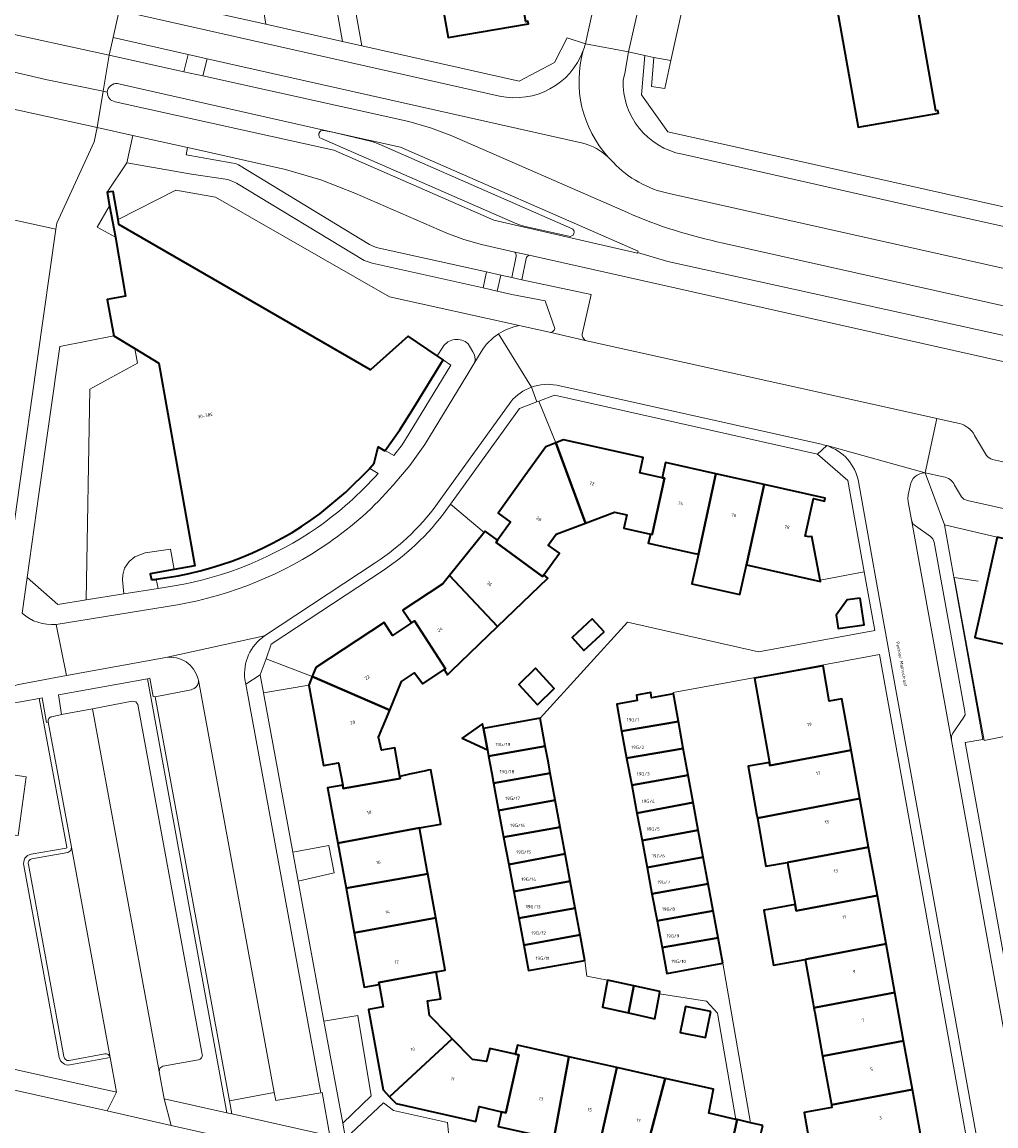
# Model space of a CAD drawing. Header units: metres. Extents: x 197700 to 204338, y 317132 to 325229.
# Tile 860 of 1056: x 203085 to 203192, y 320115 to 320236. Entities that reach past the tile are written whole.
import ezdxf
from ezdxf.enums import TextEntityAlignment as Align

# ---------------------------------------------------------------- set-up
doc = ezdxf.new("R2010")
doc.units = ezdxf.units.M
for name, color, linetype, lineweight in [('B-WE-GR-BEPLANTING_CULTUUR_HEESTERS-GV', 90, 'Continuous', 18), ('B-WE-IE-TERREINAFSCHEIDING_KUNSTMATIG_HEKWERK-G', 20, 'IE-TERREINAFSCHEIDING-KUNSTMATIG', 18), ('B-WE-OG-BEBOUWING-GV', 7, 'Continuous', 35), ('B-WE-OG-BEBOUWING-T18', 10, 'Continuous', 18), ('B-WE-OG-TERREIN_CULTUURSCHEIDING-GV', 7, 'Continuous', 18), ('B-WE-OG-TERREIN_ERF-GV', 7, 'Continuous', 18), ('B-WE-OG-TOPOGRAFIE-T18', 10, 'Continuous', 18), ('B-WE-VH-VERHARDING_ASFALT-GV', 252, 'Continuous', 18), ('B-WE-VH-VERHARDING_BETONSTRAATSTEEN-GV', 252, 'Continuous', 18), ('B-WE-VH-VERHARDING_GESLOTEN-GV', 252, 'Continuous', 18), ('B-WE-VH-VERHARDING_OPEN-GV', 252, 'Continuous', 18), ('B-WE-VH-VERHARDING_TEGEL-GV', 252, 'Continuous', 18)]:
    doc.layers.add(name, color=color, linetype=linetype, lineweight=lineweight)
doc.styles.add('NLCS-ISO-M200-T18', font='NLCS-ISO.ttf', dxfattribs={"height": 0.36})
doc.linetypes.add('IE-TERREINAFSCHEIDING-KUNSTMATIG', pattern='A,4,[82,NLCS.SHX,S=0.75,R=90,X=0,Y=0],4,-2', length=10)

msp = doc.modelspace()

# ---------------------------------------------------------------- linework, layer by layer
at = {"layer": 'B-WE-GR-BEPLANTING_CULTUUR_HEESTERS-GV'}
for points in [[(203100.739, 320272.767), (203096.678, 320246.606), (203095.834, 320241.225), (203097.639, 320238.971), (203111.7, 320235.817), (203110.698, 320242.129), (203110.694, 320242.128), (203106.091, 320269.961), (203105.645, 320272.636)], [(203097.639, 320198.669), (203097.357, 320200.26), (203095.056, 320201.656), (203089.133, 320200.507), (203086.82, 320184.313), (203085.538, 320175.187), (203088.901, 320172.207), (203092.025, 320172.705), (203092.402, 320195.81)], [(203098.73, 320164.075), (203107.433, 320116.497), (203107.989, 320116.373), (203107.723, 320117.817), (203099.575, 320162.109), (203099.353, 320162.122), (203098.995, 320164.123)], [(203118.735, 320113.973), (203117.878, 320118.705), (203117.754, 320118.697), (203112.793, 320117.829), (203112.63, 320118.727), (203107.723, 320117.817), (203107.989, 320116.373)]]:
    msp.add_lwpolyline(points, close=True, dxfattribs=at)
for points in [[(203096.464, 320220.614), (203094.328, 320217.39), (203094.959, 320217.494), (203095.522, 320214.425), (203101.83, 320217.623), (203106.2, 320216.87), (203125.256, 320205.935), (203139.487, 320202.784), (203139.823, 320202.71), (203142.813, 320202.048)], [(203143.391, 320202.447), (203142.332, 320205.48), (203138.687, 320206.196), (203137.057, 320206.56), (203135.516, 320206.905), (203123.373, 320209.619), (203122.492, 320209.932), (203108.506, 320218.398), (203107.831, 320218.695), (203107.559, 320218.795), (203103.555, 320219.394), (203096.464, 320220.614)], [(203099.161, 320174.922), (203099.028, 320175.564), (203101.658, 320176.041), (203101.263, 320178.264), (203098.475, 320177.869), (203097.358, 320177.453), (203096.713, 320176.937), (203096.2, 320176.177), (203096.025, 320175.467), (203095.983, 320174.905), (203096.151, 320173.363), (203099.893, 320173.96)], [(203099.893, 320173.96), (203099.691, 320174.984)], [(203107.433, 320116.497), (203098.73, 320164.075), (203088.979, 320162.297), (203089.311, 320160.149), (203092.699, 320160.771), (203097.059, 320161.627), (203097.443, 320161.546), (203097.68, 320161.233), (203104.735, 320122.905)], [(203085.963, 320144.837), (203089.814, 320145.509), (203089.872, 320145.548), (203089.888, 320145.614), (203086.875, 320161.916), (203083.583, 320161.318)], [(203086.049, 320144.344), (203090.005, 320145.035), (203090.312, 320145.241), (203090.399, 320145.601), (203087.857, 320159.352), (203087.666, 320159.295), (203087.182, 320161.972), (203086.875, 320161.916), (203089.888, 320145.614), (203089.872, 320145.548), (203089.814, 320145.509), (203085.963, 320144.837)], [(203083.583, 320161.318), (203082.73, 320155.408), (203082.49, 320153.757), (203085.448, 320153.336), (203084.545, 320146.875), (203081.559, 320147.203), (203078.566, 320126.138), (203081.733, 320121.788), (203095.334, 320118.753), (203094.643, 320122.548), (203090.219, 320121.74)], [(203089.058, 320122.573), (203085.193, 320143.599)], [(203085.193, 320143.599), (203089.058, 320122.573)], [(203089.551, 320122.658), (203085.68, 320143.718)], [(203094.049, 320122.948), (203090.129, 320122.232)], [(203090.219, 320121.74), (203094.643, 320122.548)], [(203094.643, 320122.548), (203094.638, 320122.575)], [(203104.32, 320122.31), (203100.419, 320121.594), (203100.095, 320121.388), (203100.001, 320121.018), (203100.571, 320118.03), (203107.433, 320116.497)]]:
    msp.add_lwpolyline(points, dxfattribs=at)
for points in [[(203142.813, 320202.048, 0.4150447), (203143.391, 320202.447)], [(203099.691, 320174.984, -0.0032872), (203099.161, 320174.922)], [(203085.193, 320143.599, -0.4456855), (203085.963, 320144.837)], [(203085.963, 320144.837, 0.4456855), (203085.193, 320143.599)], [(203085.68, 320143.718, -0.46002), (203086.049, 320144.344)], [(203094.638, 320122.575, 0.415842), (203094.049, 320122.948)], [(203104.735, 320122.905, -0.4333126), (203104.32, 320122.31)], [(203090.219, 320121.74, -0.4018927), (203089.058, 320122.573)], [(203089.058, 320122.573, 0.4018927), (203090.219, 320121.74)], [(203090.129, 320122.232, -0.4022194), (203089.551, 320122.658)]]:
    msp.add_lwpolyline(points, format="xyb", dxfattribs=at)
at = {"layer": 'B-WE-IE-TERREINAFSCHEIDING_KUNSTMATIG_HEKWERK-G'}
msp.add_lwpolyline([(203192.818, 320157.795), (203190.444, 320157.318), (203187.161, 320175.183), (203189.788, 320174.772)], dxfattribs=at)
at = {"layer": 'B-WE-OG-BEBOUWING-GV'}
for points in [[(203119.604, 320276.261), (203124.14, 320277.083), (203131.679, 320234.349), (203140.489, 320235.855), (203140.436, 320236.136), (203140.21, 320236.094), (203132.752, 320278.47), (203133.037, 320278.52), (203132.183, 320283.335), (203127.663, 320282.545), (203120.118, 320325.291), (203111.312, 320323.716), (203111.36, 320323.412), (203111.597, 320323.449), (203118.595, 320283.643), (203118.895, 320281.938), (203119.032, 320281.16), (203116.431, 320280.703), (203114.484, 320277.924), (203117.352, 320275.939), (203118.262, 320277.146)], [(203163.992, 320271.3), (203161.395, 320270.839), (203159.48, 320268.086), (203162.306, 320266.107), (203163.235, 320267.287), (203164.525, 320266.401), (203169.059, 320267.214), (203176.637, 320224.533), (203185.451, 320226.071), (203185.393, 320226.352), (203185.177, 320226.308), (203177.695, 320268.643), (203178, 320268.697), (203177.146, 320273.51), (203172.603, 320272.688), (203165.016, 320315.419), (203156.484, 320313.892), (203156.213, 320313.843), (203156.264, 320313.547), (203156.491, 320313.586)], [(203143.209, 320176.899), (203143.891, 320177.844), (203142.671, 320178.724), (203143.546, 320179.936), (203146.74, 320181.139), (203143.487, 320189.931), (203142.397, 320189.505), (203140.094, 320186.307), (203137.16, 320182.214), (203138.529, 320181.232), (203137.108, 320179.25), (203136.943, 320179.02), (203142.052, 320175.296), (203142.17, 320175.459)], [(203146.74, 320181.139), (203149.936, 320182.342), (203151.295, 320182.04), (203150.97, 320180.575), (203153.861, 320179.934), (203154.045, 320179.893), (203155.409, 320186.052), (203155.16, 320186.108), (203153.169, 320186.552), (203152.708, 320186.656), (203153.079, 320188.316), (203144.348, 320190.267), (203143.515, 320189.942), (203143.487, 320189.931)], [(203159.124, 320177.712), (203161.058, 320186.536), (203155.532, 320187.772), (203155.16, 320186.108), (203155.409, 320186.052), (203154.045, 320179.893), (203153.861, 320179.934), (203153.637, 320178.929), (203153.822, 320178.888), (203154.271, 320178.788), (203158.571, 320177.835)], [(203161.058, 320186.536), (203159.124, 320177.712), (203158.412, 320174.465), (203163.687, 320173.309), (203164.396, 320176.543), (203166.328, 320185.357)], [(203172.492, 320174.893), (203171.582, 320179.677), (203171.256, 320179.619), (203170.816, 320179.699), (203171.738, 320183.821), (203172.962, 320183.546), (203173.032, 320183.858), (203166.328, 320185.357), (203164.396, 320176.543), (203172.521, 320174.741)], [(203137.108, 320179.25), (203135.739, 320180.232), (203135.636, 320180.104), (203131.848, 320175.396), (203137.12, 320169.803), (203142.634, 320175.104), (203142.17, 320175.459), (203142.052, 320175.296), (203136.943, 320179.02)], [(203197.396, 320178.334), (203191.884, 320179.591), (203189.908, 320170.714), (203189.435, 320168.588), (203189.743, 320168.519), (203194.88, 320167.376)], [(203131.117, 320174.488), (203126.742, 320171.594), (203127.674, 320170.185), (203128.006, 320170.404), (203131.411, 320165.178), (203131.255, 320165.075), (203131.62, 320164.515), (203132.072, 320164.95), (203137.12, 320169.803), (203131.848, 320175.396)], [(203176.867, 320172.91), (203175.446, 320172.705), (203174.235, 320171.038), (203174.446, 320169.576), (203177.289, 320169.986)], [(203127.674, 320170.185), (203125.609, 320168.82), (203124.669, 320170.241), (203117.204, 320165.301), (203116.803, 320164.333), (203125.296, 320160.632), (203126.585, 320163.766), (203127.999, 320164.713), (203128.906, 320163.529), (203131.255, 320165.075), (203131.411, 320165.178), (203128.006, 320170.404)], [(203148.785, 320169.22), (203147.486, 320170.625), (203145.286, 320168.59), (203146.585, 320167.185)], [(203141.478, 320161.232), (203143.331, 320163.018), (203141.286, 320165.217), (203139.433, 320163.431)], [(203166.362, 320157.97), (203166.92, 320154.889), (203166.978, 320154.568), (203175.869, 320156.257), (203174.854, 320161.871), (203173.475, 320161.625), (203172.81, 320165.506), (203165.273, 320164.132)], [(203126.397, 320153.368), (203125.862, 320156.489), (203124.405, 320156.239), (203124.073, 320157.66), (203125.296, 320160.632), (203116.803, 320164.333), (203116.793, 320164.309), (203116.405, 320163.37), (203118.025, 320154.566), (203119.681, 320154.862), (203120.133, 320152.405), (203120.202, 320152.031), (203126.437, 320153.131)], [(203156.93, 320159.399), (203156.394, 320162.402), (203154.001, 320161.975), (203153.901, 320162.558), (203152.355, 320162.273), (203152.43, 320161.701), (203150.173, 320161.288), (203150.716, 320158.327)], [(203135.955, 320156.518), (203135.569, 320158.613), (203135.476, 320159.118), (203133.239, 320157.563), (203135.999, 320156.281)], [(203136.129, 320155.575), (203142.347, 320156.676), (203141.779, 320159.758), (203135.569, 320158.613), (203135.955, 320156.518), (203135.999, 320156.281)], [(203156.93, 320159.399), (203150.716, 320158.327), (203151.075, 320156.37), (203151.264, 320155.358), (203157.464, 320156.437), (203157.272, 320157.479)], [(203142.347, 320156.676), (203136.129, 320155.575), (203136.476, 320153.696), (203136.675, 320152.625), (203142.89, 320153.727), (203142.685, 320154.841)], [(203158.009, 320153.487), (203157.464, 320156.437), (203151.264, 320155.358), (203151.815, 320152.408)], [(203175.869, 320156.257), (203166.978, 320154.568), (203166.92, 320154.889), (203164.603, 320154.484), (203165.517, 320149.254), (203165.595, 320148.809), (203176.829, 320150.943)], [(203126.397, 320153.368), (203126.437, 320153.131), (203120.202, 320152.031), (203120.133, 320152.405), (203118.482, 320152.101), (203118.548, 320151.739), (203119.591, 320146.07), (203128.544, 320147.715), (203130.875, 320148.143), (203129.779, 320154.104), (203129.517, 320154.047), (203129.254, 320153.989), (203127.473, 320153.602)], [(203143.433, 320150.776), (203142.89, 320153.727), (203136.675, 320152.625), (203137.229, 320149.645)], [(203152.387, 320149.343), (203158.555, 320150.527), (203158.009, 320153.487), (203151.815, 320152.408)], [(203137.773, 320146.716), (203143.979, 320147.807), (203143.433, 320150.776), (203137.229, 320149.645)], [(203168.902, 320143.932), (203169.06, 320143.96), (203177.789, 320145.629), (203176.829, 320150.943), (203165.595, 320148.809), (203166.52, 320143.516)], [(203158.555, 320150.527), (203152.387, 320149.343), (203152.947, 320146.345), (203159.116, 320147.49)], [(203129.468, 320142.7), (203129.412, 320143.009), (203128.544, 320147.715), (203119.591, 320146.07), (203120.499, 320141.128)], [(203143.979, 320147.807), (203137.773, 320146.716), (203138.33, 320143.718), (203144.519, 320144.875)], [(203152.947, 320146.345), (203153.498, 320143.396), (203159.662, 320144.531), (203159.116, 320147.49)], [(203138.33, 320143.718), (203138.878, 320140.769), (203145.068, 320141.892), (203144.519, 320144.875)], [(203160.206, 320141.581), (203159.662, 320144.531), (203153.498, 320143.396), (203154.04, 320140.496)], [(203177.789, 320145.629), (203169.06, 320143.96), (203168.902, 320143.932), (203168.951, 320143.659), (203169.737, 320139.321), (203169.862, 320138.628), (203170.027, 320138.658), (203178.749, 320140.315)], [(203130.339, 320137.878), (203129.468, 320142.7), (203120.499, 320141.128), (203121.399, 320136.234)], [(203145.068, 320141.892), (203138.878, 320140.769), (203139.426, 320137.82), (203145.611, 320138.941)], [(203160.206, 320141.581), (203154.04, 320140.496), (203154.593, 320137.537), (203160.751, 320138.63)], [(203170.826, 320133.304), (203170.997, 320133.335), (203179.708, 320135.011), (203178.749, 320140.315), (203170.027, 320138.658), (203169.862, 320138.628), (203169.737, 320139.321), (203166.779, 320138.791), (203166.293, 320138.704), (203167.372, 320132.685)], [(203139.426, 320137.82), (203139.974, 320134.87), (203146.154, 320135.991), (203145.611, 320138.941)], [(203161.295, 320135.681), (203160.751, 320138.63), (203154.593, 320137.537), (203155.142, 320134.598)], [(203130.371, 320131.935), (203131.38, 320132.122), (203130.339, 320137.878), (203121.399, 320136.234), (203122.493, 320130.281), (203124.132, 320130.569), (203124.092, 320130.786)], [(203146.154, 320135.991), (203139.974, 320134.87), (203140.491, 320132.089), (203146.669, 320133.194)], [(203161.81, 320132.893), (203161.295, 320135.681), (203155.142, 320134.598), (203155.669, 320131.777)], [(203179.708, 320135.011), (203170.997, 320133.335), (203170.826, 320133.304), (203170.895, 320132.923), (203171.665, 320128.669), (203171.786, 320128.001), (203171.963, 320128.033), (203180.668, 320129.697)], [(203130.371, 320131.935), (203124.092, 320130.786), (203124.132, 320130.569), (203124.584, 320128.117), (203122.944, 320127.815), (203124.565, 320119.012), (203125.279, 320118.263), (203132.143, 320124.618), (203131.728, 320125.041), (203129.657, 320127.149), (203129.446, 320128.776), (203130.877, 320128.993)], [(203149.169, 320131.041), (203148.601, 320128.079), (203151.468, 320127.447), (203152.036, 320130.409)], [(203154.857, 320129.539), (203154.903, 320129.777), (203152.036, 320130.409), (203151.468, 320127.447), (203154.335, 320126.815)], [(203171.786, 320128.001), (203171.852, 320127.638), (203171.878, 320127.497), (203172.589, 320123.562), (203172.744, 320122.706), (203172.928, 320122.74), (203181.628, 320124.383), (203180.668, 320129.697), (203171.963, 320128.033)], [(203160.484, 320127.605), (203157.707, 320128.163), (203157.135, 320125.317), (203159.912, 320124.758)], [(203125.279, 320118.263), (203125.992, 320117.516), (203134.711, 320115.536), (203135.083, 320117.175), (203137.531, 320116.62), (203138.021, 320116.509), (203139.426, 320122.86), (203139.04, 320122.942), (203136.261, 320123.535), (203135.888, 320122.126), (203134.37, 320122.35), (203132.143, 320124.618)], [(203173.711, 320117.362), (203182.59, 320119.059), (203181.628, 320124.383), (203172.928, 320122.74), (203172.744, 320122.706), (203172.778, 320122.519), (203173.668, 320117.601)], [(203139.04, 320122.942), (203139.426, 320122.86), (203138.021, 320116.509), (203137.531, 320116.62), (203137.163, 320114.997), (203143.274, 320113.632), (203144.933, 320122.64), (203144.297, 320122.783), (203139.95, 320123.761), (203139.287, 320123.91)], [(203148.184, 320112.535), (203150.163, 320121.282), (203150.201, 320121.455), (203144.933, 320122.64), (203143.274, 320113.632), (203148.058, 320112.563)], [(203150.201, 320121.455), (203150.163, 320121.282), (203148.184, 320112.535), (203153.15, 320111.425), (203155.47, 320120.269)], [(203163.235, 320115.78), (203160.266, 320116.462), (203160.779, 320119.075), (203155.47, 320120.269), (203153.15, 320111.425), (203161.785, 320109.496), (203161.984, 320109.452), (203163.377, 320115.747)], [(203182.59, 320119.059), (203173.711, 320117.362), (203173.76, 320117.092), (203170.722, 320116.542), (203171.612, 320111.509), (203174.672, 320112.05), (203174.87, 320112.085), (203183.551, 320113.736)], [(203166.189, 320115.101), (203164.848, 320115.409), (203163.377, 320115.747), (203161.984, 320109.452), (203163.055, 320109.212), (203164.311, 320108.932), (203164.789, 320108.825), (203165.878, 320113.705)]]:
    msp.add_lwpolyline(points, close=True, dxfattribs=at)
msp.add_lwpolyline([(203117.629, 320182.157), (203120.48, 320184.51), (203123.101, 320187.119), (203123.155, 320187.178), (203123.579, 320187.699), (203124.016, 320189.477), (203124.735, 320189.048), (203124.772, 320189.095), (203126.412, 320191.359), (203127.913, 320193.72), (203131.135, 320199.011), (203130.473, 320199.461), (203127.308, 320201.616), (203123.191, 320197.924), (203095.588, 320213.881), (203095.522, 320214.425), (203094.959, 320217.494), (203094.328, 320217.39), (203094.569, 320215.921), (203095.208, 320212.47), (203096.334, 320206.02), (203094.304, 320205.655), (203095.056, 320201.656), (203097.357, 320200.26), (203099.985, 320198.666), (203103.93, 320176.453), (203101.658, 320176.041), (203099.028, 320175.564), (203099.161, 320174.922)], dxfattribs=at)
for points in [[(203099.691, 320174.984, 0.1290034), (203117.629, 320182.157)], [(203099.161, 320174.922, 0.0032872), (203099.691, 320174.984)]]:
    msp.add_lwpolyline(points, format="xyb", dxfattribs=at)
at = {"layer": 'B-WE-OG-TERREIN_CULTUURSCHEIDING-GV'}
for points in [[(203140.436, 320236.136), (203140.489, 320235.855), (203131.679, 320234.349), (203124.14, 320277.083)], [(203177.695, 320268.643), (203185.177, 320226.308), (203185.393, 320226.352), (203185.451, 320226.071), (203176.637, 320224.533), (203169.059, 320267.214)], [(203160.551, 320251.883), (203156.121, 320231.823), (203155.448, 320228.776), (203154, 320228.999), (203154.227, 320232.161), (203153.252, 320232.384), (203152.882, 320228.075), (203155.787, 320224.007), (203184.082, 320217.683), (203200.051, 320214.106), (203227.003, 320208.083)], [(203120.326, 320244.07), (203122.239, 320233.454), (203139.471, 320229.589), (203143.349, 320231.608), (203144.744, 320234.312), (203146.742, 320233.68), (203146.934, 320234.538), (203149.161, 320244.574)], [(203146.446, 320222.787), (203105.258, 320232.031), (203104.813, 320230.141), (203127.38, 320225.166), (203129.759, 320224.45), (203132.084, 320223.571), (203151.348, 320215.161)], [(203139.001, 320210.844), (203135.348, 320211.664), (203133.429, 320212.227), (203131.548, 320212.901), (203121.468, 320217.311), (203117.727, 320218.769), (203113.876, 320219.9), (203103.957, 320222.115), (203103.133, 320222.298), (203102.961, 320221.493), (203107.889, 320220.64), (203108.365, 320220.531), (203108.727, 320220.394), (203123.056, 320211.658), (203123.809, 320211.334), (203135.9, 320208.667), (203137.457, 320208.323), (203138.667, 320208.056), (203139.138, 320210.403)], [(203161.839, 320211.834), (203248.774, 320192.379), (203249.63, 320196.274), (203155.916, 320217.258)], [(203140.247, 320210.142), (203139.782, 320207.813), (203147.391, 320206.199), (203146.386, 320201.836)], [(203251.33, 320176.849), (203251.564, 320176.797), (203253.404, 320185.176), (203140.58, 320210.49)], [(203146.451, 320201.475), (203146.707, 320201.157), (203173.619, 320195.181), (203185.284, 320192.596), (203186.746, 320192.272), (203187.737, 320192.039)], [(203189.415, 320190.745), (203190.72, 320188.526)], [(203191.364, 320188.097), (203192.35, 320187.892)]]:
    msp.add_lwpolyline(points, dxfattribs=at)
for points in [[(203111.7, 320235.817), (203120.11, 320233.931), (203118.409, 320243.608), (203115.431, 320243.101), (203110.698, 320242.129)], [(203102.723, 320230.602), (203103.176, 320232.499), (203094.958, 320234.343), (203094.531, 320232.408)], [(203154.227, 320232.161), (203154, 320228.999), (203155.448, 320228.776), (203156.121, 320231.823)]]:
    msp.add_lwpolyline(points, close=True, dxfattribs=at)
for points in [[(203149.249, 320221.242, 0.1201148), (203146.446, 320222.787)], [(203149.806, 320220.666, 0.0291328), (203149.249, 320221.242)], [(203155.916, 320217.258, -0.1533254), (203149.806, 320220.666)], [(203151.348, 320215.161, 0.0516074), (203161.839, 320211.834)], [(203139.138, 320210.403, 0.2303727), (203139.001, 320210.844)], [(203140.58, 320210.49, 0.2278786), (203140.247, 320210.142)], [(203146.386, 320201.836, 0.1894971), (203146.451, 320201.475)], [(203187.737, 320192.039, -0.2125806), (203189.415, 320190.745)], [(203190.72, 320188.526, 0.1293905), (203191.364, 320188.097)]]:
    msp.add_lwpolyline(points, format="xyb", dxfattribs=at)
at = {"layer": 'B-WE-OG-TERREIN_ERF-GV'}
for points in [[(203135.636, 320180.104), (203135.739, 320180.232), (203137.108, 320179.25), (203138.529, 320181.232), (203137.16, 320182.214), (203140.094, 320186.307), (203142.397, 320189.505), (203143.487, 320189.931), (203143.515, 320189.942), (203141.641, 320194.505), (203141.424, 320194.423), (203139.512, 320193.706), (203131.939, 320183.197)], [(203172.492, 320174.893), (203177.314, 320175.805), (203175.506, 320185.797), (203172.172, 320188.707), (203143.337, 320195.141), (203141.641, 320194.505), (203143.515, 320189.942), (203144.348, 320190.267), (203153.079, 320188.316), (203152.708, 320186.656), (203153.169, 320186.552), (203155.16, 320186.108), (203155.532, 320187.772), (203161.058, 320186.536), (203166.328, 320185.357), (203173.032, 320183.858), (203172.962, 320183.546), (203171.738, 320183.821), (203170.816, 320179.699), (203171.256, 320179.619), (203171.582, 320179.677)], [(203143.891, 320177.844), (203143.209, 320176.899), (203142.17, 320175.459), (203142.634, 320175.104), (203137.12, 320169.803), (203132.072, 320164.95), (203131.62, 320164.515), (203131.255, 320165.075), (203128.906, 320163.529), (203127.999, 320164.713), (203126.585, 320163.766), (203125.296, 320160.632), (203124.073, 320157.66), (203124.405, 320156.239), (203125.862, 320156.489), (203126.397, 320153.368), (203127.473, 320153.602), (203129.254, 320153.989), (203129.517, 320154.047), (203129.779, 320154.104), (203130.875, 320148.143), (203128.544, 320147.715), (203129.412, 320143.009), (203129.468, 320142.7), (203130.339, 320137.878), (203131.38, 320132.122), (203130.371, 320131.935), (203130.877, 320128.993), (203129.446, 320128.776), (203129.657, 320127.149), (203131.728, 320125.041), (203132.143, 320124.618), (203134.37, 320122.35), (203135.888, 320122.126), (203136.261, 320123.535), (203139.04, 320122.942), (203139.287, 320123.91), (203139.95, 320123.761), (203144.297, 320122.783), (203144.933, 320122.64), (203150.201, 320121.455), (203155.47, 320120.269), (203160.779, 320119.075), (203160.266, 320116.462), (203163.235, 320115.78), (203161.229, 320127.41), (203160.016, 320128.718), (203154.857, 320129.539), (203154.335, 320126.815), (203151.468, 320127.447), (203148.601, 320128.079), (203149.169, 320131.041), (203146.88, 320131.459), (203146.669, 320133.194), (203140.491, 320132.089), (203139.974, 320134.87), (203139.426, 320137.82), (203138.878, 320140.769), (203138.33, 320143.718), (203137.773, 320146.716), (203137.229, 320149.645), (203136.675, 320152.625), (203136.476, 320153.696), (203136.129, 320155.575), (203135.999, 320156.281), (203133.239, 320157.563), (203135.476, 320159.118), (203135.569, 320158.613), (203141.779, 320159.758), (203151.342, 320170.293), (203165.717, 320167.012), (203178.481, 320169.358), (203177.314, 320175.805), (203172.492, 320174.893), (203172.521, 320174.741), (203164.396, 320176.543), (203163.687, 320173.309), (203158.412, 320174.465), (203159.124, 320177.712), (203158.571, 320177.835), (203154.271, 320178.788), (203153.822, 320178.888), (203153.637, 320178.929), (203153.861, 320179.934), (203150.97, 320180.575), (203151.295, 320182.04), (203149.936, 320182.342), (203146.74, 320181.139), (203143.546, 320179.936), (203142.671, 320178.724)], [(203176.867, 320172.91), (203177.289, 320169.986), (203174.446, 320169.576), (203174.235, 320171.038), (203175.446, 320172.705)], [(203148.785, 320169.22), (203146.585, 320167.185), (203145.286, 320168.59), (203147.486, 320170.625)], [(203111.466, 320162.517), (203116.405, 320163.37), (203116.793, 320164.309), (203111.726, 320166.26), (203111.097, 320164.52)], [(203141.478, 320161.232), (203139.433, 320163.431), (203141.286, 320165.217), (203143.331, 320163.018)], [(203114.677, 320145.058), (203115.263, 320141.873), (203119.184, 320142.791), (203118.61, 320145.814)], [(203160.484, 320127.605), (203159.912, 320124.758), (203157.135, 320125.317), (203157.707, 320128.163)], [(203118.082, 320126.552), (203120.14, 320115.366), (203123.238, 320118.344), (203121.78, 320127.162)], [(203127.976, 320111.916), (203132.05, 320111.012), (203131.634, 320115.452), (203125.719, 320116.762), (203124.605, 320117.601), (203120.451, 320113.675), (203120.468, 320113.582)]]:
    msp.add_lwpolyline(points, close=True, dxfattribs=at)
for points in [[(203116.803, 320164.333), (203117.204, 320165.301), (203124.669, 320170.241), (203125.609, 320168.82), (203127.674, 320170.185), (203126.742, 320171.594), (203131.117, 320174.488), (203131.848, 320175.396), (203135.636, 320180.104), (203131.939, 320183.197)], [(203228.549, 320161.932), (203223.074, 320163.177), (203222.582, 320161.012), (203219.754, 320161.719), (203217.01, 320162.406), (203216.708, 320161.048), (203211.201, 320162.294), (203211.058, 320161.662), (203205.346, 320162.955), (203205.787, 320164.905), (203203.217, 320165.477), (203200.377, 320166.109), (203200.096, 320164.973), (203194.631, 320166.324), (203194.88, 320167.376), (203189.743, 320168.519), (203189.435, 320168.588), (203189.908, 320170.714), (203191.884, 320179.591), (203186.118, 320180.936), (203190.322, 320157.428), (203188.382, 320157.074), (203199.397, 320096.059)], [(203124.552, 320175.945), (203112.306, 320167.863), (203111.726, 320166.26), (203116.793, 320164.309), (203116.803, 320164.333)], [(203190.352, 320103.525), (203178.968, 320166.716), (203162.161, 320163.624), (203156.369, 320162.558), (203156.394, 320162.402), (203156.93, 320159.399), (203157.272, 320157.479), (203157.464, 320156.437), (203158.009, 320153.487), (203158.555, 320150.527), (203159.116, 320147.49), (203159.662, 320144.531), (203160.206, 320141.581), (203160.751, 320138.63), (203161.295, 320135.681), (203161.81, 320132.893), (203164.848, 320115.409), (203166.189, 320115.101), (203165.878, 320113.705)], [(203171.612, 320111.509), (203170.722, 320116.542), (203173.76, 320117.092), (203173.711, 320117.362), (203173.668, 320117.601), (203172.778, 320122.519), (203172.744, 320122.706), (203172.589, 320123.562), (203171.878, 320127.497), (203171.852, 320127.638), (203171.786, 320128.001), (203171.665, 320128.669), (203170.895, 320132.923), (203170.826, 320133.304), (203167.372, 320132.685), (203166.293, 320138.704), (203166.779, 320138.791), (203169.737, 320139.321), (203168.951, 320143.659), (203168.902, 320143.932), (203166.52, 320143.516), (203165.595, 320148.809), (203165.517, 320149.254), (203164.603, 320154.484), (203166.92, 320154.889), (203166.362, 320157.97), (203165.273, 320164.132), (203172.81, 320165.506), (203173.475, 320161.625), (203174.854, 320161.871), (203175.869, 320156.257), (203176.829, 320150.943), (203177.789, 320145.629), (203178.749, 320140.315), (203179.708, 320135.011), (203180.668, 320129.697), (203181.628, 320124.383), (203182.59, 320119.059), (203183.551, 320113.736)], [(203137.163, 320114.997), (203137.531, 320116.62), (203135.083, 320117.175), (203134.711, 320115.536), (203125.992, 320117.516), (203125.279, 320118.263), (203124.565, 320119.012), (203122.944, 320127.815), (203124.584, 320128.117), (203124.132, 320130.569), (203122.493, 320130.281), (203121.399, 320136.234), (203120.499, 320141.128), (203119.591, 320146.07), (203118.548, 320151.739), (203118.482, 320152.101), (203120.133, 320152.405), (203119.681, 320154.862), (203118.025, 320154.566), (203116.405, 320163.37), (203111.466, 320162.517), (203114.677, 320145.058), (203118.61, 320145.814), (203119.184, 320142.791), (203115.263, 320141.873), (203118.082, 320126.552), (203121.78, 320127.162), (203123.238, 320118.344), (203120.14, 320115.366), (203120.451, 320113.675), (203124.605, 320117.601), (203125.719, 320116.762), (203131.634, 320115.452), (203132.05, 320111.012)]]:
    msp.add_lwpolyline(points, dxfattribs=at)
msp.add_lwpolyline([(203131.939, 320183.197, -0.0965242), (203124.552, 320175.945)], format="xyb", dxfattribs=at)
at = {"layer": 'B-WE-VH-VERHARDING_ASFALT-GV'}
for points in [[(203000, 320252.883), (203001.794, 320252.159), (203003.56, 320251.366), (203031.101, 320239.508), (203033.879, 320238.351), (203038.154, 320236.898), (203042.51, 320235.705), (203063.604, 320231.035), (203071.704, 320229.233), (203074.098, 320228.681), (203080.369, 320227.299), (203093.21, 320224.504), (203093.871, 320228.461), (203087.75, 320229.73), (203080.975, 320231.277)], [(203080.975, 320231.277), (203087.75, 320229.73), (203093.871, 320228.461), (203094.531, 320232.408), (203081.754, 320235.183), (203075.784, 320236.484), (203073.437, 320236.998), (203067.26, 320238.337), (203038.709, 320244.622), (203035.307, 320245.366)], [(203150.89, 320229.723), (203151.068, 320230.413), (203151.464, 320232.794), (203146.742, 320233.68)], [(203151.348, 320215.161), (203132.084, 320223.571), (203129.759, 320224.45), (203127.38, 320225.166), (203104.813, 320230.141), (203102.723, 320230.602), (203094.531, 320232.408), (203093.871, 320228.461)], [(203095.439, 320229.303), (203096.217, 320229.135), (203119.205, 320223.961), (203126.475, 320222.343), (203152.51, 320210.936), (203152.453, 320210.78), (203155.768, 320209.821), (203303.148, 320177.362), (203310.775, 320176.127)], [(203094.327, 320228.363), (203093.871, 320228.461), (203093.21, 320224.504), (203097.136, 320223.631), (203103.133, 320222.298), (203103.957, 320222.115), (203113.876, 320219.9), (203117.727, 320218.769), (203121.468, 320217.311), (203131.548, 320212.901), (203133.429, 320212.227), (203135.348, 320211.664), (203139.001, 320210.844), (203140.58, 320210.49), (203253.404, 320185.176), (203256.443, 320184.494), (203258.606, 320184.009), (203261.665, 320183.324), (203261.964, 320183.257), (203265.034, 320182.571), (203315.029, 320171.39)], [(203093.871, 320228.461), (203094.327, 320228.363)], [(203310.775, 320176.127), (203303.148, 320177.362), (203155.768, 320209.821), (203152.453, 320210.78), (203152.437, 320210.736), (203136.719, 320214.342), (203119.154, 320221.994), (203095.191, 320227.32)], [(203271.886, 320195.903), (203246.479, 320201.574), (203226.373, 320206.093), (203201.674, 320211.626), (203181.759, 320216.073), (203157.384, 320221.555)], [(203155.916, 320217.258), (203249.63, 320196.274), (203259.159, 320194.156), (203316.211, 320181.353)], [(203083.342, 320175.58), (203084.669, 320184.984), (203088.675, 320213.337), (203077.846, 320215.726), (203077.468, 320214.583), (203077.026, 320213.883), (203076.383, 320213.383), (203075.569, 320213.027), (203074.591, 320212.826), (203073.869, 320212.805), (203073.374, 320212.839), (203072.524, 320205.646), (203073.859, 320205.478)], [(203297.331, 320181.494), (203258.26, 320190.25), (203248.774, 320192.379), (203161.839, 320211.834)], [(203140.835, 320196.035), (203137.211, 320201.876)], [(203135.305, 320199.889), (203134.636, 320198.78), (203133.757, 320197.323), (203129.127, 320189.755), (203127.487, 320187.451), (203125.671, 320185.285)], [(203130.908, 320183.781), (203138.571, 320194.436)], [(203100.735, 320166.395), (203111.573, 320168.762), (203123.708, 320176.786)], [(203102.007, 320172.183), (203088.71, 320170.032), (203089.844, 320164.416), (203100.735, 320166.395)], [(203085, 320163.532), (203089.844, 320164.416), (203088.71, 320170.032)]]:
    msp.add_lwpolyline(points, dxfattribs=at)
for points in [[(203146.504, 320232.93, 0.2584797), (203149.249, 320221.242)], [(203146.742, 320233.68, -0.0241107), (203146.504, 320232.93)], [(203094.327, 320228.363, -0.4328123), (203095.439, 320229.303)], [(203157.384, 320221.555, -0.3710187), (203150.89, 320229.723)], [(203095.191, 320227.32, -0.3907183), (203094.327, 320228.363)], [(203149.249, 320221.242, -0.0291328), (203149.806, 320220.666)], [(203149.806, 320220.666, 0.1533254), (203155.916, 320217.258)], [(203161.839, 320211.834, -0.0516074), (203151.348, 320215.161)], [(203137.211, 320201.876, 0.1117602), (203135.305, 320199.889)], [(203138.571, 320194.436, -0.1348395), (203140.835, 320196.035)], [(203125.671, 320185.285, -0.0636371), (203118.603, 320178.978)], [(203123.708, 320176.786, 0.0968683), (203130.908, 320183.781)], [(203118.603, 320178.978, -0.1087393), (203102.007, 320172.183)], [(203088.71, 320170.032, -0.2058329), (203084.983, 320171.254)], [(203083.591, 320163.018, -0.0753064), (203085, 320163.532)]]:
    msp.add_lwpolyline(points, format="xyb", dxfattribs=at)
msp.add_lwpolyline([(203078.073, 320216.758), (203077.846, 320215.726), (203088.675, 320213.337), (203088.799, 320214.013), (203092.899, 320222.914), (203093.21, 320224.504), (203080.369, 320227.299), (203078.99, 320220.723), (203078.535, 320218.8)], close=True, dxfattribs=at)
at = {"layer": 'B-WE-VH-VERHARDING_BETONSTRAATSTEEN-GV'}
for points in [[(203149.306, 320245.227), (203149.161, 320244.574), (203146.934, 320234.538), (203146.742, 320233.68), (203151.464, 320232.794), (203156.041, 320252.939), (203157.582, 320259.939), (203156.308, 320260.168), (203160.287, 320279.185), (203157.522, 320295.005), (203152.974, 320294.199), (203153.287, 320292.401), (203156.141, 320276.032), (203153.317, 320263.309), (203153.149, 320262.55)], [(203156.041, 320252.939), (203151.464, 320232.794), (203153.252, 320232.384), (203154.227, 320232.161), (203156.121, 320231.823), (203160.551, 320251.883)], [(203135.9, 320208.667), (203135.516, 320206.905), (203137.057, 320206.56), (203137.457, 320208.323)], [(203186.871, 320157.308), (203186.888, 320157.774), (203187.031, 320158.107), (203188.164, 320159.743), (203188.374, 320160.127), (203188.354, 320160.501), (203184.989, 320179.038), (203184.834, 320179.397), (203184.558, 320179.675), (203182.915, 320180.822), (203182.649, 320181.05), (203182.486, 320181.476)]]:
    msp.add_lwpolyline(points, close=True, dxfattribs=at)
for points in [[(203139.138, 320210.403), (203138.667, 320208.056), (203139.782, 320207.813), (203140.247, 320210.142)], [(203140.58, 320210.49), (203139.001, 320210.844)], [(203183.982, 320186.63), (203185.284, 320192.596), (203173.619, 320195.181), (203146.707, 320201.157), (203142.813, 320202.048), (203139.823, 320202.71), (203139.487, 320202.784)], [(203137.211, 320201.876), (203140.835, 320196.035)], [(203143.599, 320196.251), (203172.432, 320189.807)], [(203185.284, 320192.596), (203183.982, 320186.63), (203185.991, 320186.194)], [(203187.737, 320192.039), (203186.746, 320192.272), (203185.284, 320192.596)], [(203190.72, 320188.526), (203189.415, 320190.745)], [(203183.982, 320186.63), (203173.196, 320189.623)], [(203173.196, 320189.623), (203183.982, 320186.63)], [(203187.224, 320185.288), (203187.96, 320184.025), (203188.235, 320183.751), (203188.621, 320183.612), (203236.22, 320172.992), (203246.842, 320170.691), (203247.611, 320175.59), (203236.922, 320177.985), (203192.35, 320187.892), (203191.364, 320188.097)], [(203176.673, 320185.694), (203178.96, 320172.996), (203191.611, 320102.786), (203192.373, 320098.351), (203192.394, 320098.269), (203192.413, 320098.186), (203192.441, 320098.183), (203197.365, 320099.072), (203195.976, 320106.925), (203186.871, 320157.308), (203182.486, 320181.476), (203182.137, 320183.448), (203182.096, 320183.813), (203182.136, 320184.219), (203182.344, 320185.203)], [(203111.573, 320168.762), (203100.735, 320166.395)], [(203099.575, 320162.109), (203107.723, 320117.817), (203112.63, 320118.727), (203104.311, 320163.911)], [(203104.281, 320164.062), (203104.3, 320163.987), (203104.311, 320163.911), (203112.63, 320118.727), (203112.793, 320117.829), (203117.754, 320118.697), (203109.51, 320163.467), (203109.42, 320164.005)], [(203103.505, 320162.876), (203099.575, 320162.109)], [(203104.735, 320122.905), (203097.68, 320161.233), (203097.443, 320161.546), (203097.059, 320161.627), (203092.699, 320160.771), (203100.001, 320121.018)], [(203094.638, 320122.575), (203094.643, 320122.548), (203095.334, 320118.753), (203094.296, 320116.701), (203101.319, 320115.122), (203100.571, 320118.03), (203100.001, 320121.018), (203092.699, 320160.771), (203089.311, 320160.149), (203088.248, 320159.903)], [(203087.857, 320159.352), (203090.399, 320145.601), (203094.638, 320122.575)], [(203094.638, 320122.575), (203090.399, 320145.601), (203090.312, 320145.241), (203090.005, 320145.035), (203086.049, 320144.344)], [(203085.68, 320143.718), (203089.551, 320122.658)], [(203090.129, 320122.232), (203094.049, 320122.948)], [(203100.001, 320121.018), (203100.095, 320121.388), (203100.419, 320121.594), (203104.32, 320122.31)]]:
    msp.add_lwpolyline(points, dxfattribs=at)
for points in [[(203139.001, 320210.844, -0.2303727), (203139.138, 320210.403)], [(203140.247, 320210.142, -0.2278786), (203140.58, 320210.49)], [(203139.487, 320202.784, 0.1009383), (203137.211, 320201.876)], [(203140.835, 320196.035, -0.1353329), (203143.599, 320196.251)], [(203189.415, 320190.745, 0.2125806), (203187.737, 320192.039)], [(203172.432, 320189.807, -0.0394979), (203173.196, 320189.623)], [(203173.196, 320189.623, -0.2735649), (203176.673, 320185.694)], [(203191.364, 320188.097, -0.1293905), (203190.72, 320188.526)], [(203182.344, 320185.203, -0.3838359), (203183.982, 320186.63)], [(203185.991, 320186.194, -0.2555442), (203187.224, 320185.288)], [(203109.42, 320164.005, -0.2884367), (203111.573, 320168.762)], [(203100.735, 320166.395, -0.3887235), (203104.281, 320164.062)], [(203104.311, 320163.911, -0.3969389), (203103.505, 320162.876)], [(203088.248, 320159.903, 0.5055101), (203087.857, 320159.352)], [(203086.049, 320144.344, 0.46002), (203085.68, 320143.718)], [(203094.049, 320122.948, -0.415842), (203094.638, 320122.575)], [(203104.32, 320122.31, 0.4333126), (203104.735, 320122.905)], [(203089.551, 320122.658, 0.4022194), (203090.129, 320122.232)]]:
    msp.add_lwpolyline(points, format="xyb", dxfattribs=at)
at = {"layer": 'B-WE-VH-VERHARDING_GESLOTEN-GV'}
msp.add_lwpolyline([(203077.163, 320113.346), (203110.576, 320105.81), (203112.107, 320112.71), (203101.319, 320115.122), (203094.296, 320116.701), (203082.32, 320119.393)], dxfattribs=at)
at = {"layer": 'B-WE-VH-VERHARDING_OPEN-GV'}
for points in [[(203137.34, 320227.946), (203095.615, 320237.329), (203094.958, 320234.343), (203103.176, 320232.499), (203105.258, 320232.031), (203146.446, 320222.787)], [(203095.191, 320227.32), (203119.154, 320221.994), (203136.719, 320214.342), (203152.437, 320210.736), (203152.453, 320210.78), (203152.51, 320210.936), (203126.475, 320222.343), (203119.205, 320223.961), (203096.217, 320229.135), (203095.439, 320229.303)], [(203144.912, 320212.571), (203140.009, 320213.676), (203139.513, 320213.808), (203139.035, 320213.992), (203117.792, 320223.277)], [(203117.792, 320223.277), (203139.035, 320213.992), (203139.513, 320213.808), (203140.009, 320213.676), (203144.912, 320212.571)], [(203118.077, 320224.166), (203119.205, 320223.961)], [(203119.205, 320223.961), (203118.077, 320224.166)], [(203119.205, 320223.961), (203123.199, 320223.001), (203123.671, 320222.847), (203124.138, 320222.68), (203145.22, 320213.436)], [(203145.22, 320213.436), (203124.138, 320222.68), (203123.671, 320222.847), (203123.199, 320223.001), (203119.205, 320223.961)], [(203139.487, 320202.784), (203125.256, 320205.935), (203106.2, 320216.87), (203101.83, 320217.623), (203095.522, 320214.425), (203095.588, 320213.881), (203123.191, 320197.924), (203127.308, 320201.616), (203130.473, 320199.461)], [(203130.473, 320199.461), (203131.118, 320200.426)], [(203133.873, 320200.795), (203134.39, 320199.923)], [(203134.636, 320198.78), (203135.305, 320199.889)], [(203123.101, 320187.119), (203120.48, 320184.51), (203117.629, 320182.157)], [(203124.012, 320186.577), (203123.101, 320187.119)], [(203099.691, 320174.984), (203099.893, 320173.96), (203101.653, 320174.24)], [(203095.334, 320118.753), (203081.733, 320121.788), (203078.566, 320126.138), (203077.256, 320122.749)], [(203082.32, 320119.393), (203094.296, 320116.701), (203095.334, 320118.753)]]:
    msp.add_lwpolyline(points, dxfattribs=at)
for points in [[(203146.504, 320232.93, -0.3743152), (203137.34, 320227.946)], [(203149.249, 320221.242, -0.2584797), (203146.504, 320232.93)], [(203095.439, 320229.303, 0.4328123), (203094.327, 320228.363)], [(203094.327, 320228.363, 0.3907183), (203095.191, 320227.32)], [(203117.792, 320223.277, -0.9207513), (203118.077, 320224.166)], [(203118.077, 320224.166, 0.9207513), (203117.792, 320223.277)], [(203146.446, 320222.787, -0.1201148), (203149.249, 320221.242)], [(203145.22, 320213.436, -0.9394139), (203144.912, 320212.571)], [(203144.912, 320212.571, 0.9394139), (203145.22, 320213.436)], [(203137.211, 320201.876, -0.1009383), (203139.487, 320202.784)], [(203135.305, 320199.889, -0.1117602), (203137.211, 320201.876)], [(203131.118, 320200.426, -0.4684163), (203133.873, 320200.795)], [(203134.39, 320199.923, -0.2111699), (203134.636, 320198.78)], [(203117.386, 320180.667, 0.0569615), (203124.012, 320186.577)], [(203117.629, 320182.157, -0.1290034), (203099.691, 320174.984)], [(203101.653, 320174.24, 0.1083376), (203117.386, 320180.667)]]:
    msp.add_lwpolyline(points, format="xyb", dxfattribs=at)
for points in [[(203105.258, 320232.031), (203103.176, 320232.499), (203102.723, 320230.602), (203104.813, 320230.141)], [(203095.208, 320212.47), (203094.569, 320215.921), (203093.213, 320213.573)], [(203097.357, 320200.26), (203097.639, 320198.669), (203092.402, 320195.81), (203092.025, 320172.705), (203096.151, 320173.363), (203095.983, 320174.905), (203096.025, 320175.467), (203096.2, 320176.177), (203096.713, 320176.937), (203097.358, 320177.453), (203098.475, 320177.869), (203101.263, 320178.264), (203101.658, 320176.041), (203103.93, 320176.453), (203099.985, 320198.666)], [(203124.772, 320189.095), (203125.73, 320188.556), (203126.654, 320189.704), (203127.43, 320190.958), (203131.979, 320198.436), (203131.135, 320199.011), (203127.913, 320193.72), (203126.412, 320191.359)], [(203082.49, 320153.757), (203081.559, 320147.203), (203084.545, 320146.875), (203085.448, 320153.336)]]:
    msp.add_lwpolyline(points, close=True, dxfattribs=at)
at = {"layer": 'B-WE-VH-VERHARDING_TEGEL-GV'}
for points in [[(203039.35, 320246.729), (203043.348, 320246.271), (203046.305, 320245.843), (203049.25, 320245.337), (203068.167, 320241.306), (203074.117, 320240.046), (203076.453, 320239.529), (203082.439, 320238.229), (203081.754, 320235.183), (203094.531, 320232.408), (203094.958, 320234.343), (203095.615, 320237.329), (203094.186, 320237.65)], [(203120.11, 320233.931), (203111.7, 320235.817), (203097.639, 320238.971), (203092.645, 320239.95)], [(203094.186, 320237.65), (203095.615, 320237.329), (203137.34, 320227.946)], [(203146.742, 320233.68), (203144.744, 320234.312), (203143.349, 320231.608), (203139.471, 320229.589), (203122.239, 320233.454), (203120.11, 320233.931)], [(203261.007, 320200.464), (203259.751, 320200.744), (203256.462, 320201.477), (203245.401, 320203.943), (203244.666, 320204.108), (203243.788, 320204.306), (203241.252, 320204.877), (203240.374, 320205.074), (203228.901, 320207.656), (203227.003, 320208.083), (203200.051, 320214.106), (203184.082, 320217.683), (203155.787, 320224.007), (203152.882, 320228.075), (203153.252, 320232.384), (203151.464, 320232.794), (203151.068, 320230.413), (203150.89, 320229.723)], [(203084.983, 320171.254), (203085.538, 320175.187), (203086.82, 320184.313), (203089.133, 320200.507), (203095.056, 320201.656), (203094.304, 320205.655), (203096.334, 320206.02), (203095.208, 320212.47), (203093.213, 320213.573), (203094.569, 320215.921), (203094.328, 320217.39), (203096.464, 320220.614), (203097.136, 320223.631), (203093.21, 320224.504), (203092.899, 320222.914), (203088.799, 320214.013), (203088.675, 320213.337), (203084.669, 320184.984), (203083.342, 320175.58)], [(203157.384, 320221.555), (203181.759, 320216.073), (203201.674, 320211.626), (203226.373, 320206.093), (203246.479, 320201.574), (203271.886, 320195.903)], [(203146.386, 320201.836), (203147.391, 320206.199), (203139.782, 320207.813), (203138.667, 320208.056), (203137.457, 320208.323), (203137.057, 320206.56), (203138.687, 320206.196), (203142.332, 320205.48), (203143.391, 320202.447)], [(203142.813, 320202.048), (203146.707, 320201.157), (203146.451, 320201.475)], [(203131.118, 320200.426), (203130.473, 320199.461), (203131.135, 320199.011)], [(203134.39, 320199.923), (203133.873, 320200.795)], [(203131.135, 320199.011), (203131.979, 320198.436), (203127.43, 320190.958), (203126.654, 320189.704), (203125.73, 320188.556), (203124.772, 320189.095), (203124.735, 320189.048), (203124.016, 320189.477), (203123.579, 320187.699), (203123.155, 320187.178), (203123.101, 320187.119), (203124.012, 320186.577)], [(203125.671, 320185.285), (203127.487, 320187.451), (203129.127, 320189.755), (203133.757, 320197.323), (203134.636, 320198.78)], [(203131.939, 320183.197), (203139.512, 320193.706), (203141.424, 320194.423), (203140.835, 320196.035)], [(203140.835, 320196.035), (203141.424, 320194.423), (203141.641, 320194.505), (203143.337, 320195.141), (203172.172, 320188.707), (203173.196, 320189.623)], [(203172.432, 320189.807), (203143.599, 320196.251)], [(203138.571, 320194.436), (203130.908, 320183.781)], [(203173.196, 320189.623), (203172.172, 320188.707), (203175.506, 320185.797), (203177.314, 320175.805), (203178.481, 320169.358), (203165.717, 320167.012), (203151.342, 320170.293), (203141.779, 320159.758), (203142.347, 320156.676), (203142.685, 320154.841), (203142.89, 320153.727), (203143.433, 320150.776), (203143.979, 320147.807), (203144.519, 320144.875), (203145.068, 320141.892), (203145.611, 320138.941), (203146.154, 320135.991), (203146.669, 320133.194), (203146.88, 320131.459), (203149.169, 320131.041), (203152.036, 320130.409), (203154.903, 320129.777), (203154.857, 320129.539), (203160.016, 320128.718), (203161.229, 320127.41), (203163.235, 320115.78), (203163.377, 320115.747)], [(203191.611, 320102.786), (203178.96, 320172.996), (203176.673, 320185.694)], [(203195.976, 320106.925), (203197.365, 320099.072), (203197.836, 320096.411), (203199.397, 320096.059), (203188.382, 320157.074), (203190.322, 320157.428), (203186.118, 320180.936), (203183.982, 320186.63)], [(203185.991, 320186.194), (203183.982, 320186.63), (203186.118, 320180.936), (203191.884, 320179.591)], [(203182.344, 320185.203), (203182.136, 320184.219), (203182.096, 320183.813), (203182.137, 320183.448), (203182.486, 320181.476), (203182.649, 320181.05), (203182.915, 320180.822), (203184.558, 320179.675), (203184.834, 320179.397), (203184.989, 320179.038), (203188.354, 320160.501), (203188.374, 320160.127), (203188.164, 320159.743), (203187.031, 320158.107), (203186.888, 320157.774), (203186.871, 320157.308), (203195.976, 320106.925)], [(203236.22, 320172.992), (203188.621, 320183.612), (203188.235, 320183.751), (203187.96, 320184.025), (203187.224, 320185.288)], [(203123.708, 320176.786), (203111.573, 320168.762)], [(203101.653, 320174.24), (203099.893, 320173.96), (203096.151, 320173.363), (203092.025, 320172.705), (203088.901, 320172.207), (203085.538, 320175.187), (203084.983, 320171.254)], [(203109.42, 320164.005), (203109.51, 320163.467), (203111.097, 320164.52), (203111.726, 320166.26), (203112.306, 320167.863), (203124.552, 320175.945)], [(203088.71, 320170.032), (203102.007, 320172.183)], [(203100.735, 320166.395), (203089.844, 320164.416), (203085, 320163.532)], [(203163.377, 320115.747), (203164.848, 320115.409), (203161.81, 320132.893), (203155.669, 320131.777), (203155.142, 320134.598), (203154.593, 320137.537), (203154.04, 320140.496), (203153.498, 320143.396), (203152.947, 320146.345), (203152.387, 320149.343), (203151.815, 320152.408), (203151.264, 320155.358), (203151.075, 320156.37), (203150.716, 320158.327), (203150.173, 320161.288), (203152.43, 320161.701), (203152.355, 320162.273), (203153.901, 320162.558), (203154.001, 320161.975), (203156.394, 320162.402), (203156.369, 320162.558), (203162.161, 320163.624), (203178.968, 320166.716), (203190.352, 320103.525)], [(203088.248, 320159.903), (203089.311, 320160.149), (203088.979, 320162.297), (203098.73, 320164.075), (203098.995, 320164.123), (203099.353, 320162.122), (203099.575, 320162.109), (203103.505, 320162.876)], [(203104.311, 320163.911), (203104.3, 320163.987), (203104.281, 320164.062)], [(203083.591, 320163.018), (203083.583, 320161.318), (203086.875, 320161.916), (203087.182, 320161.972), (203087.666, 320159.295), (203087.857, 320159.352)]]:
    msp.add_lwpolyline(points, dxfattribs=at)
for points in [[(203122.239, 320233.454), (203120.326, 320244.07), (203118.409, 320243.608), (203120.11, 320233.931)], [(203103.133, 320222.298), (203097.136, 320223.631), (203096.464, 320220.614), (203103.555, 320219.394), (203107.559, 320218.795), (203107.831, 320218.695), (203108.506, 320218.398), (203122.492, 320209.932), (203123.373, 320209.619), (203135.516, 320206.905), (203135.9, 320208.667), (203123.809, 320211.334), (203123.056, 320211.658), (203108.727, 320220.394), (203108.365, 320220.531), (203107.889, 320220.64), (203102.961, 320221.493)], [(203117.754, 320118.697), (203117.878, 320118.705), (203118.735, 320113.973), (203120.468, 320113.582), (203120.451, 320113.675), (203120.14, 320115.366), (203118.082, 320126.552), (203115.263, 320141.873), (203114.677, 320145.058), (203111.466, 320162.517), (203111.097, 320164.52), (203109.51, 320163.467)], [(203120.468, 320113.582), (203118.735, 320113.973), (203107.989, 320116.373), (203107.433, 320116.497), (203100.571, 320118.03), (203101.319, 320115.122), (203112.107, 320112.71), (203122.123, 320110.47), (203127.536, 320109.937), (203127.976, 320111.916)]]:
    msp.add_lwpolyline(points, close=True, dxfattribs=at)
for points in [[(203137.34, 320227.946, 0.3743152), (203146.504, 320232.93)], [(203146.504, 320232.93, 0.0241107), (203146.742, 320233.68)], [(203150.89, 320229.723, 0.3710187), (203157.384, 320221.555)], [(203143.391, 320202.447, -0.4150447), (203142.813, 320202.048)], [(203146.451, 320201.475, -0.1894971), (203146.386, 320201.836)], [(203133.873, 320200.795, 0.4684163), (203131.118, 320200.426)], [(203134.636, 320198.78, 0.2111699), (203134.39, 320199.923)], [(203140.835, 320196.035, 0.1348395), (203138.571, 320194.436)], [(203143.599, 320196.251, 0.1353329), (203140.835, 320196.035)], [(203173.196, 320189.623, 0.0394979), (203172.432, 320189.807)], [(203176.673, 320185.694, 0.2735649), (203173.196, 320189.623)], [(203124.012, 320186.577, -0.0569615), (203117.386, 320180.667)], [(203183.982, 320186.63, 0.3838359), (203182.344, 320185.203)], [(203187.224, 320185.288, 0.2555442), (203185.991, 320186.194)], [(203118.603, 320178.978, 0.0636371), (203125.671, 320185.285)], [(203130.908, 320183.781, -0.0968683), (203123.708, 320176.786)], [(203124.552, 320175.945, 0.0965242), (203131.939, 320183.197)], [(203117.386, 320180.667, -0.1083376), (203101.653, 320174.24)], [(203102.007, 320172.183, 0.1087393), (203118.603, 320178.978)], [(203084.983, 320171.254, 0.2058329), (203088.71, 320170.032)], [(203111.573, 320168.762, 0.2884367), (203109.42, 320164.005)], [(203104.281, 320164.062, 0.3887235), (203100.735, 320166.395)], [(203103.505, 320162.876, 0.3969389), (203104.311, 320163.911)], [(203085, 320163.532, 0.0753064), (203083.591, 320163.018)], [(203087.857, 320159.352, -0.5055101), (203088.248, 320159.903)]]:
    msp.add_lwpolyline(points, format="xyb", dxfattribs=at)

# ---------------------------------------------------------------- texts
at = {"layer": 'B-WE-OG-BEBOUWING-T18', "style": 'NLCS-ISO-M200-T18'}
for s, rotation, p in [('30-38E', 10, (203105.067, 320192.925)), ('72', 347.4, (203147.443, 320185.477)), ('74', 347.4, (203157.177, 320183.305)), ('76', 347.4, (203163.01, 320182)), ('28', 324.4, (203141.639, 320181.597)), ('78', 347.4, (203168.843, 320180.696)), ('26', 321.2, (203136.237, 320174.47)), ('24', 33.4, (203130.795, 320169.479)), ('22', 33.4, (203122.804, 320164.21)), ('20', 10.4, (203121.223, 320159.29)), ('19', 10.2, (203171.296, 320159.067)), ('17', 10.2, (203172.263, 320153.719)), ('18', 10.4, (203123.043, 320149.412)), ('15', 10.2, (203173.229, 320148.37)), ('16', 10.4, (203124.046, 320143.957)), ('13', 10.2, (203174.195, 320143.021)), ('14', 10.4, (203125.049, 320138.502)), ('11', 10.2, (203175.111, 320137.955)), ('12', 10.4, (203126.052, 320133.047)), ('9', 10.2, (203176.191, 320131.977)), ('7', 10.2, (203177.158, 320126.628)), ('10', 10.4, (203127.814, 320123.453)), ('5', 10.2, (203178.124, 320121.279)), ('11', 347.3, (203132.196, 320120.209)), ('13', 347.5, (203141.877, 320118.043)), ('15', 347.4, (203147.216, 320116.85)), ('17', 347.4, (203152.554, 320115.657)), ('3', 10.2, (203179.09, 320115.931))]:
    msp.add_text(s, height=0.36, rotation=rotation, dxfattribs=at).set_placement(p, align=Align.MIDDLE)
for s, p in [('19G/1', (203151.939, 320159.575)), ('19G/19', (203137.696, 320156.868)), ('19G/2', (203152.476, 320156.55)), ('19G/18', (203138.148, 320153.89)), ('19G/3', (203153.078, 320153.643)), ('19G/17', (203138.758, 320150.958)), ('19G/4', (203153.642, 320150.644)), ('19G/16', (203139.31, 320147.998)), ('19G/5', (203154.186, 320147.607)), ('19G/15', (203139.97, 320145.076)), ('19G/6', (203154.752, 320144.662)), ('19G/14', (203140.517, 320142.101)), ('19G/7', (203155.324, 320141.779)), ('19G/13', (203141.02, 320139.091)), ('19G/8', (203155.843, 320138.828)), ('19G/12', (203141.614, 320136.201)), ('19G/9', (203156.324, 320135.886)), ('19G/11', (203142.046, 320133.431)), ('19G/10', (203156.957, 320133.088))]:
    msp.add_text(s, height=0.36, dxfattribs=at).set_placement(p, align=Align.MIDDLE)
at = {"layer": 'B-WE-OG-TOPOGRAFIE-T18', "style": 'NLCS-ISO-M200-T18'}
msp.add_text('Pastoor Mainsstraat', height=0.36, rotation=280.2, dxfattribs=at).set_placement((203181.416, 320165.703), align=Align.MIDDLE)

doc.saveas('drawing.dxf')
